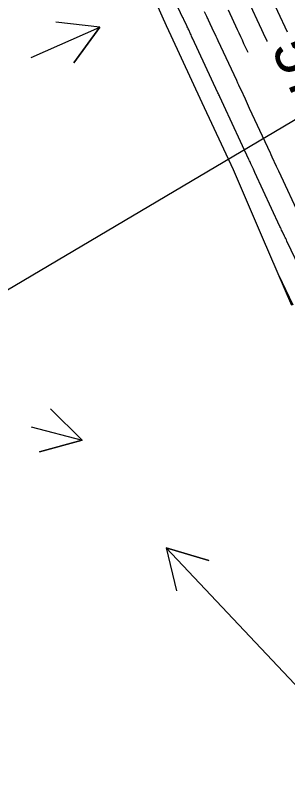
# Model space of a CAD drawing. Extents: x 954385 to 988206, y 1868364 to 1924553.
# Drawn here: x 955155 to 955191.9, y 1923520.9 to 1923624.6 of the extents above; entities that cross this region are included whole.
import ezdxf

# ---------------------------------------------------------------- set-up
doc = ezdxf.new("R2010")
doc.units = 0
for name, color, linetype in [('24', 7, 'Continuous'), ('26', 7, 'Continuous'), ('5', 7, 'Continuous'), ('6', 7, 'Continuous'), ('7', 7, 'Continuous')]:
    doc.layers.add(name, color=color, linetype=linetype)

msp = doc.modelspace()

# ---------------------------------------------------------------- linework, layer by layer
at = {"layer": '24'}
msp.add_lwpolyline([(955192.42, 1923585.35), (955188.45, 1923594.53), (955184.51, 1923603.73), (955180.27, 1923612.79), (955176.06, 1923621.86), (955175.46, 1923623.21), (955171.97, 1923630.99)], dxfattribs=at)
at = {"layer": '26'}
for points in [[(955157.13, 1923618.93), (955166.43, 1923623.03), (955162.89, 1923618.19), (955166.43, 1923623.03), (955160.47, 1923623.68)], [(955207.13, 1923618.93), (955096.98, 1923553.75), (955099.92, 1923558.98), (955096.98, 1923553.75), (955102.98, 1923553.81)], [(955157.13, 1923568.93), (955164.03, 1923567.13), (955158.24, 1923565.54), (955164.03, 1923567.13), (955159.76, 1923571.34)], [(955207.13, 1923518.93), (955175.42, 1923552.55), (955181.16, 1923550.83), (955175.42, 1923552.55), (955176.8, 1923546.71)]]:
    msp.add_lwpolyline(points, dxfattribs=at)
at = {"layer": '6'}
for points in [[(955191.82, 1923622.36), (955189.21, 1923627.96)], [(955190.61, 1923589.52), (955192.57, 1923585.43)]]:
    msp.add_lwpolyline(points, dxfattribs=at)
at = {"layer": '7'}
for points in [[(955195.19, 1923586.92), (955191.76, 1923594.07), (955191.68, 1923594.24), (955191.6, 1923594.4), (955191.52, 1923594.57), (955191.44, 1923594.73), (955191.12, 1923595.39), (955191.04, 1923595.56), (955190.97, 1923595.73), (955190.89, 1923595.89), (955190.81, 1923596.06), (955187.43, 1923603.34), (955187.23, 1923603.78), (955186.89, 1923604.51), (955186.82, 1923604.65), (955186.76, 1923604.8), (955186.69, 1923604.94), (955186.62, 1923605.09), (955183.21, 1923612.43), (955182.94, 1923613.01), (955182.67, 1923613.58), (955182.61, 1923613.72), (955182.54, 1923613.87), (955182.47, 1923614.01), (955182.41, 1923614.15), (955178.96, 1923621.54), (955178.9, 1923621.68), (955178.83, 1923621.82), (955178.77, 1923621.96), (955178.71, 1923622.1), (955178.45, 1923622.65), (955178.38, 1923622.79), (955178.32, 1923622.93), (955178.25, 1923623.07), (955178.19, 1923623.21), (955177.79, 1923624.07), (955177.75, 1923624.14), (955177.7, 1923624.26), (955177.68, 1923624.3), (955174.6, 1923630.91)], [(955189.1, 1923621.1), (955189.06, 1923621.18), (955188.83, 1923621.68), (955188.6, 1923622.17), (955188.37, 1923622.66), (955186.52, 1923626.63)], [(955193.36, 1923597.7), (955190.96, 1923602.86), (955190.66, 1923603.51), (955190.36, 1923604.15), (955189.77, 1923605.44), (955189.62, 1923605.76), (955189.47, 1923606.08), (955189.32, 1923606.4), (955189.17, 1923606.72), (955186.71, 1923612.01), (955186.42, 1923612.64), (955186.13, 1923613.27), (955185.54, 1923614.52), (955185.4, 1923614.84), (955185.25, 1923615.15), (955185.11, 1923615.46), (955184.96, 1923615.78), (955182.45, 1923621.16), (955182.31, 1923621.47), (955182.17, 1923621.77), (955182.02, 1923622.08), (955181.88, 1923622.38), (955181.14, 1923623.97), (955181.09, 1923624.09), (955181.03, 1923624.21), (955180.97, 1923624.34), (955180.91, 1923624.46), (955180.61, 1923625.11)], [(955186.5, 1923619.57), (955185.94, 1923620.78), (955185.72, 1923621.25), (955185.5, 1923621.72), (955185.28, 1923622.2), (955185.06, 1923622.67), (955183.83, 1923625.3)]]:
    msp.add_lwpolyline(points, dxfattribs=at)

# ---------------------------------------------------------------- texts
at = {"layer": '5'}
msp.add_text('575', height=6, rotation=294.9433, dxfattribs=at).set_placement((955189.55, 1923620.13))

doc.saveas('drawing.dxf')
